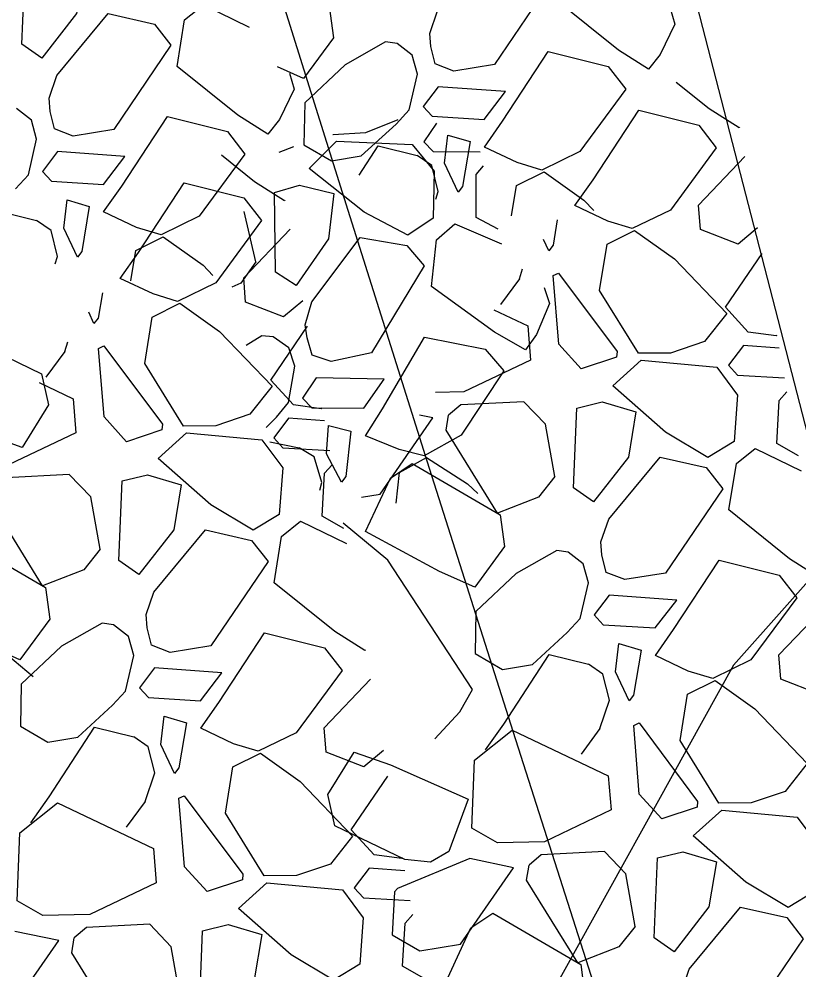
# Model space of a CAD drawing. Extents: x 3040896 to 3051146, y 687568 to 732976.
# Drawn here: x 3044059.78 to 3044077.85, y 721962.31 to 721984.35 of the extents above; entities that cross this region are included whole.
import ezdxf

# ---------------------------------------------------------------- set-up
doc = ezdxf.new("R2010")
doc.units = 0
for name, color, linetype in [('Default', 7, 'Continuous'), ('Exist Horizontal Alignment', 7, 'Continuous'), ('Exist Other Culture Area Outline', 7, 'Continuous'), ('Exist Right of Way Line', 7, 'Continuous'), ('Exist Roads Soil', 7, 'Continuous')]:
    doc.layers.add(name, color=color, linetype=linetype)

msp = doc.modelspace()

# ---------------------------------------------------------------- linework, layer by layer
at = {"layer": 'Default'}
for p, q in [((3044059.846, 721983.767), (3044059.919, 721985.616)), ((3044069.32, 721983.715), (3044069.293, 721984.017)), ((3044060.309, 721983.44), (3044059.846, 721983.767)), ((3044068.272, 721983.819), (3044067.331, 721983.285)), ((3044068.54, 721983.784), (3044068.272, 721983.819)), ((3044068.885, 721983.511), (3044068.54, 721983.784)), ((3044069.42, 721983.308), (3044069.32, 721983.715)), ((3044074.629, 721983.525), (3044074.361, 721983.185)), ((3044069.006, 721983.072), (3044068.885, 721983.511)), ((3044068.816, 721982.242), (3044069.006, 721983.072)), ((3044069.486, 721982.781), (3044069.139, 721982.325)), ((3044071.051, 721982.667), (3044069.486, 721982.781)), ((3044060.501, 721982.21), (3044060.475, 721982.513)), ((3044060.067, 721982.006), (3044059.721, 721982.279)), ((3044060.601, 721981.803), (3044060.501, 721982.21)), ((3044068.516, 721981.916), (3044068.816, 721982.242)), ((3044060.187, 721981.567), (3044060.067, 721982.006)), ((3044065.811, 721982.02), (3044065.542, 721981.68)), ((3044068.553, 721982.012), (3044067.803, 721981.714)), ((3044067.708, 721981.177), (3044068.516, 721981.916)), ((3044076.47, 721981.841), (3044076.458, 721981.826)), ((3044059.997, 721980.737), (3044060.187, 721981.567)), ((3044067.803, 721981.714), (3044067.057, 721981.669)), ((3044069.636, 721981.008), (3044069.715, 721981.662)), ((3044069.715, 721981.662), (3044070.226, 721981.51)), ((3044066.136, 721981.388), (3044065.8, 721981.257)), ((3044066.503, 721980.888), (3044067.13, 721981.516)), ((3044067.13, 721981.516), (3044068.885, 721981.439)), ((3044071.32, 721981.023), (3044070.559, 721981.384)), ((3044060.668, 721981.277), (3044060.321, 721980.82)), ((3044062.232, 721981.162), (3044060.668, 721981.277)), ((3044069.342, 721980.955), (3044069.005, 721981.184)), ((3044072.771, 721981.283), (3044071.887, 721980.851)), ((3044075.516, 721980.04), (3044076.591, 721981.165)), ((3044069.492, 721980.354), (3044069.342, 721980.955)), ((3044069.952, 721980.337), (3044069.636, 721981.008)), ((3044071.887, 721980.851), (3044071.32, 721981.023)), ((3044059.697, 721980.412), (3044059.997, 721980.737)), ((3044065.718, 721978.481), (3044065.698, 721980.331)), ((3044069.434, 721980.178), (3044069.492, 721980.354)), ((3044060.818, 721979.503), (3044060.896, 721980.158)), ((3044060.896, 721980.158), (3044061.408, 721980.005)), ((3044065.938, 721980.155), (3044065.926, 721980.14)), ((3044073.417, 721979.664), (3044072.657, 721980.025)), ((3044062.501, 721979.518), (3044061.74, 721979.879)), ((3044063.952, 721979.778), (3044063.069, 721979.346)), ((3044065.268, 721978.722), (3044064.998, 721979.886)), ((3044074.868, 721979.924), (3044073.985, 721979.492)), ((3044060.524, 721979.451), (3044060.186, 721979.679)), ((3044070.879, 721979.483), (3044070.365, 721979.747)), ((3044073.985, 721979.492), (3044073.417, 721979.664)), ((3044060.673, 721978.849), (3044060.524, 721979.451)), ((3044061.133, 721978.832), (3044060.818, 721979.503)), ((3044063.069, 721979.346), (3044062.501, 721979.518)), ((3044064.983, 721978.354), (3044066.059, 721979.479)), ((3044072.049, 721978.978), (3044071.926, 721979.24)), ((3044060.615, 721978.673), (3044060.673, 721978.849)), ((3044066.197, 721978.178), (3044065.718, 721978.481)), ((3044071.37, 721978.331), (3044071.445, 721978.558)), ((3044062.885, 721977.979), (3044062.124, 721978.339)), ((3044064.336, 721978.238), (3044063.452, 721977.806)), ((3044071.37, 721978.331), (3044070.932, 721977.737)), ((3044072.282, 721976.817), (3044072.152, 721978.403)), ((3044063.452, 721977.806), (3044062.885, 721977.979)), ((3044070.777, 721977.613), (3044071.565, 721977.238)), ((3044061.516, 721977.293), (3044061.394, 721977.554)), ((3044066.451, 721976.959), (3044066.41, 721977.26)), ((3044071.565, 721977.238), (3044071.626, 721976.448)), ((3044065.4, 721977.01), (3044065.039, 721976.781)), ((3044065.669, 721976.989), (3044065.4, 721977.01)), ((3044066.028, 721976.734), (3044065.669, 721976.989)), ((3044066.572, 721976.558), (3044066.451, 721976.959)), ((3044071.764, 721977.039), (3044071.513, 721976.686)), ((3044077.314, 721977.005), (3044076.672, 721977.093)), ((3044077.334, 721977.015), (3044077.314, 721977.005)), ((3044060.837, 721976.646), (3044060.912, 721976.872)), ((3044061.75, 721975.131), (3044061.619, 721976.717)), ((3044066.17, 721976.302), (3044066.028, 721976.734)), ((3044072.804, 721976.24), (3044072.282, 721976.817)), ((3044075.659, 721976.877), (3044074.873, 721976.61)), ((3044060.837, 721976.646), (3044060.4, 721976.051)), ((3044073.622, 721976.513), (3044072.804, 721976.24)), ((3044074.873, 721976.61), (3044074.126, 721976.603)), ((3044066.023, 721975.463), (3044066.17, 721976.302)), ((3044071.626, 721976.448), (3044070.084, 721975.712)), ((3044073.533, 721975.851), (3044074.191, 721976.446)), ((3044074.191, 721976.446), (3044075.94, 721976.281)), ((3044066.665, 721976.036), (3044066.342, 721975.562)), ((3044068.234, 721976.001), (3044066.665, 721976.036)), ((3044060.245, 721975.927), (3044061.033, 721975.552)), ((3044070.084, 721975.712), (3044069.423, 721975.696)), ((3044061.033, 721975.552), (3044061.094, 721974.762)), ((3044065.74, 721975.123), (3044066.023, 721975.463)), ((3044066.782, 721975.319), (3044066.14, 721975.407)), ((3044070.013, 721975.406), (3044069.728, 721975.17)), ((3044071.475, 721975.482), (3044070.013, 721975.406)), ((3044071.475, 721975.482), (3044071.972, 721974.964)), ((3044065.126, 721975.191), (3044064.34, 721974.924)), ((3044066.801, 721975.329), (3044066.782, 721975.319)), ((3044069.368, 721975.106), (3044069.053, 721975.172)), ((3044072.627, 721973.487), (3044072.701, 721975.336)), ((3044062.271, 721974.554), (3044061.75, 721975.131)), ((3044064.34, 721974.924), (3044063.593, 721974.917)), ((3044065.504, 721974.884), (3044065.74, 721975.123)), ((3044066.905, 721974.272), (3044066.95, 721974.93)), ((3044066.95, 721974.93), (3044067.468, 721974.803)), ((3044072.189, 721973.75), (3044071.972, 721974.964)), ((3044061.094, 721974.762), (3044059.551, 721974.026)), ((3044063.089, 721974.827), (3044062.271, 721974.554)), ((3044063, 721974.165), (3044063.658, 721974.76)), ((3044063.658, 721974.76), (3044065.407, 721974.595)), ((3044070.021, 721974.705), (3044069.161, 721974.229)), ((3044068.585, 721974.373), (3044067.807, 721974.694)), ((3044077.832, 721974.227), (3044077.332, 721974.516)), ((3044066.614, 721974.205), (3044066.265, 721974.416)), ((3044067.253, 721973.618), (3044066.905, 721974.272)), ((3044069.161, 721974.229), (3044068.585, 721974.373)), ((3044066.793, 721973.612), (3044066.614, 721974.205)), ((3044060.942, 721973.797), (3044059.48, 721973.72)), ((3044060.942, 721973.797), (3044061.44, 721973.278)), ((3044062.094, 721971.801), (3044062.168, 721973.65)), ((3044066.744, 721973.433), (3044066.793, 721973.612)), ((3044073.09, 721973.16), (3044072.627, 721973.487)), ((3044061.657, 721972.064), (3044061.44, 721973.278)), ((3044067.3, 721972.541), (3044066.8, 721972.83)), ((3044073.282, 721971.93), (3044073.256, 721972.233)), ((3044072.235, 721972.034), (3044071.294, 721971.5)), ((3044072.503, 721971.999), (3044072.235, 721972.034)), ((3044072.848, 721971.726), (3044072.503, 721971.999)), ((3044073.383, 721971.523), (3044073.282, 721971.93)), ((3044062.557, 721971.474), (3044062.094, 721971.801)), ((3044072.968, 721971.287), (3044072.848, 721971.726)), ((3044072.778, 721970.457), (3044072.968, 721971.287)), ((3044073.449, 721970.997), (3044073.102, 721970.54)), ((3044075.014, 721970.882), (3044073.449, 721970.997)), ((3044077.381, 721969.614), (3044078.456, 721970.739)), ((3044062.749, 721970.244), (3044062.723, 721970.547)), ((3044061.702, 721970.348), (3044060.761, 721969.815)), ((3044061.97, 721970.313), (3044061.702, 721970.348)), ((3044062.315, 721970.041), (3044061.97, 721970.313)), ((3044072.479, 721970.132), (3044072.778, 721970.457)), ((3044062.85, 721969.838), (3044062.749, 721970.244)), ((3044071.671, 721969.392), (3044072.479, 721970.132)), ((3044062.436, 721969.602), (3044062.315, 721970.041)), ((3044073.599, 721969.223), (3044073.677, 721969.878)), ((3044073.677, 721969.878), (3044074.189, 721969.725)), ((3044067.803, 721969.73), (3044067.791, 721969.715)), ((3044062.246, 721968.771), (3044062.436, 721969.602)), ((3044075.282, 721969.239), (3044074.522, 721969.599)), ((3044076.733, 721969.498), (3044075.85, 721969.066)), ((3044062.916, 721969.311), (3044062.569, 721968.855)), ((3044064.481, 721969.197), (3044062.916, 721969.311)), ((3044073.305, 721969.171), (3044072.968, 721969.399)), ((3044073.914, 721968.553), (3044073.599, 721969.223)), ((3044075.85, 721969.066), (3044075.282, 721969.239)), ((3044066.848, 721967.928), (3044067.924, 721969.053)), ((3044073.455, 721968.569), (3044073.305, 721969.171)), ((3044061.946, 721968.446), (3044062.246, 721968.771)), ((3044073.235, 721967.906), (3044073.455, 721968.569)), ((3044061.138, 721967.706), (3044061.946, 721968.446)), ((3044063.066, 721967.537), (3044063.144, 721968.192)), ((3044063.144, 721968.192), (3044063.656, 721968.039)), ((3044064.75, 721967.553), (3044063.989, 721967.913)), ((3044073.235, 721967.906), (3044072.797, 721967.311)), ((3044074.147, 721966.391), (3044074.017, 721967.977)), ((3044062.772, 721967.485), (3044062.435, 721967.714)), ((3044066.201, 721967.812), (3044065.317, 721967.381)), ((3044062.922, 721966.884), (3044062.772, 721967.485)), ((3044063.382, 721966.867), (3044063.066, 721967.537)), ((3044065.317, 721967.381), (3044064.75, 721967.553)), ((3044062.702, 721966.22), (3044062.922, 721966.884)), ((3044073.43, 721966.812), (3044073.492, 721966.022)), ((3044074.669, 721965.814), (3044074.147, 721966.391)), ((3044077.524, 721966.452), (3044076.738, 721966.184)), ((3044062.702, 721966.22), (3044062.265, 721965.625)), ((3044063.615, 721964.705), (3044063.484, 721966.291)), ((3044076.738, 721966.184), (3044075.991, 721966.177)), ((3044073.492, 721966.022), (3044071.949, 721965.286)), ((3044075.487, 721966.087), (3044074.669, 721965.814)), ((3044075.398, 721965.425), (3044076.056, 721966.02)), ((3044076.056, 721966.02), (3044077.805, 721965.855)), ((3044071.949, 721965.286), (3044070.864, 721965.26)), ((3044062.898, 721965.126), (3044062.959, 721964.336)), ((3044069.734, 721965.058), (3044069.312, 721964.814)), ((3044073.34, 721965.057), (3044071.878, 721964.98)), ((3044073.34, 721965.057), (3044073.837, 721964.538)), ((3044068.647, 721964.893), (3044068.005, 721964.981)), ((3044070.219, 721964.893), (3044068.546, 721964.199)), ((3044068.666, 721964.903), (3044068.647, 721964.893)), ((3044069.312, 721964.814), (3044068.713, 721964.875)), ((3044071.233, 721964.68), (3044070.219, 721964.893)), ((3044071.878, 721964.98), (3044071.593, 721964.744)), ((3044074.492, 721963.061), (3044074.566, 721964.91)), ((3044064.136, 721964.128), (3044063.615, 721964.705)), ((3044066.991, 721964.766), (3044066.205, 721964.499)), ((3044064.954, 721964.401), (3044064.136, 721964.128)), ((3044066.205, 721964.499), (3044065.458, 721964.491)), ((3044074.054, 721963.324), (3044073.837, 721964.538)), ((3044062.959, 721964.336), (3044061.416, 721963.6)), ((3044064.865, 721963.739), (3044065.523, 721964.335)), ((3044065.523, 721964.335), (3044067.272, 721964.17)), ((3044061.416, 721963.6), (3044060.331, 721963.574)), ((3044061.345, 721963.294), (3044061.06, 721963.058)), ((3044062.807, 721963.371), (3044061.345, 721963.294)), ((3044062.807, 721963.371), (3044063.305, 721962.852)), ((3044060.7, 721962.994), (3044059.686, 721963.207)), ((3044063.959, 721961.375), (3044064.033, 721963.224)), ((3044074.955, 721962.734), (3044074.492, 721963.061)), ((3044063.522, 721961.638), (3044063.305, 721962.852)), ((3044069.165, 721962.115), (3044068.665, 721962.404))]:
    msp.add_line(p, q, dxfattribs=at)
for points in [[(3044074.361, 721983.185), (3044073.667, 721983.625), (3044072.26, 721984.758), (3044072.433, 721985.833), (3044072.872, 721986.18), (3044073.932, 721985.665)], [(3044069.293, 721984.017), (3044069.475, 721984.543), (3044070.666, 721985.98), (3044071.738, 721985.739), (3044072.117, 721985.248), (3044070.792, 721983.296), (3044069.848, 721983.143), (3044069.42, 721983.308)], [(3044061.289, 721985.523), (3044061.114, 721984.479), (3044060.309, 721983.44)], [(3044065.336, 721985.598), (3044066.965, 721984.648), (3044067.061, 721983.914), (3044066.371, 721982.973)], [(3044065.542, 721981.68), (3044064.848, 721982.12), (3044063.441, 721983.253), (3044063.614, 721984.328), (3044064.054, 721984.675), (3044065.113, 721984.16)], [(3044060.475, 721982.513), (3044060.656, 721983.038), (3044061.848, 721984.475), (3044062.919, 721984.234), (3044063.298, 721983.743), (3044061.974, 721981.792), (3044061.03, 721981.638), (3044060.601, 721981.803)], [(3044074.865, 721984.604), (3044074.969, 721984.231), (3044074.629, 721983.525)], [(3044070.559, 721981.384), (3044070.98, 721981.985), (3044072.036, 721983.597), (3044073.425, 721983.25), (3044073.832, 721982.724), (3044072.771, 721981.283)], [(3044066.371, 721982.973), (3044065.766, 721983.243)], [(3044066.046, 721983.099), (3044066.15, 721982.726), (3044065.811, 721982.02)], [(3044067.331, 721983.285), (3044066.397, 721982.405), (3044066.38, 721981.435)], [(3044076.458, 721981.826), (3044075.764, 721982.266), (3044075.002, 721982.88)], [(3044069.139, 721982.325), (3044069.351, 721982.095), (3044070.552, 721982.022), (3044071.051, 721982.667)], [(3044072.657, 721980.025), (3044073.077, 721980.626), (3044074.133, 721982.238), (3044075.523, 721981.891), (3044075.929, 721981.365), (3044074.868, 721979.924)], [(3044061.74, 721979.879), (3044062.161, 721980.48), (3044063.217, 721982.092), (3044064.606, 721981.745), (3044065.013, 721981.219), (3044063.952, 721979.778)], [(3044069.449, 721981.934), (3044069.154, 721981.502), (3044069.376, 721981.282), (3044070.465, 721981.272)], [(3044067.057, 721981.669), (3044067.052, 721981.676)], [(3044066.38, 721981.435), (3044067.02, 721981.065), (3044067.708, 721981.177)], [(3044068.885, 721981.439), (3044069.397, 721980.821), (3044069.373, 721979.737), (3044068.784, 721979.34), (3044067.776, 721979.876), (3044066.503, 721980.888)], [(3044067.657, 721980.735), (3044068.1, 721981.41), (3044069.005, 721981.184)], [(3044070.226, 721981.51), (3044070.051, 721980.466), (3044069.952, 721980.337)], [(3044060.321, 721980.82), (3044060.532, 721980.59), (3044061.733, 721980.517), (3044062.232, 721981.162)], [(3044065.926, 721980.14), (3044065.232, 721980.58), (3044064.469, 721981.194)], [(3044070.365, 721979.747), (3044070.371, 721980.744), (3044070.54, 721980.949)], [(3044071.189, 721979.786), (3044071.302, 721980.489), (3044071.94, 721980.809)], [(3044071.94, 721980.809), (3044072.863, 721980.15), (3044073.091, 721979.912)], [(3044062.124, 721978.339), (3044062.545, 721978.94), (3044063.601, 721980.552), (3044064.99, 721980.205), (3044065.397, 721979.679), (3044064.336, 721978.238)], [(3044065.698, 721980.331), (3044066.278, 721980.502), (3044067.07, 721980.309)], [(3044067.07, 721980.309), (3044066.948, 721979.257), (3044066.197, 721978.178)], [(3044061.408, 721980.005), (3044061.232, 721978.961), (3044061.133, 721978.832)], [(3044076.888, 721979.508), (3044076.437, 721979.135), (3044075.562, 721979.476), (3044075.516, 721980.04)], [(3044058.839, 721979.23), (3044059.281, 721979.905), (3044060.186, 721979.679)], [(3044071.513, 721976.686), (3044070.797, 721977.09), (3044069.335, 721978.15), (3044069.453, 721979.232), (3044069.875, 721979.602), (3044070.959, 721979.141)], [(3044072.247, 721979.694), (3044072.149, 721979.107), (3044072.049, 721978.978)], [(3044074.126, 721976.603), (3044073.227, 721978.055), (3044073.4, 721979.13), (3044074.037, 721979.45)], [(3044074.037, 721979.45), (3044074.96, 721978.791), (3044076.173, 721977.527), (3044075.659, 721976.877)], [(3044062.37, 721978.281), (3044062.484, 721978.984), (3044063.121, 721979.304)], [(3044063.121, 721979.304), (3044064.044, 721978.645), (3044064.272, 721978.407)], [(3044066.41, 721977.26), (3044066.564, 721977.794), (3044067.682, 721979.29), (3044068.764, 721979.104), (3044069.167, 721978.633), (3044067.943, 721976.616), (3044067.008, 721976.415), (3044066.572, 721976.558)], [(3044076.672, 721977.093), (3044076.142, 721977.67), (3044076.994, 721978.915)], [(3044065.268, 721978.722), (3044064.915, 721978.225), (3044064.708, 721978.133)], [(3044072.152, 721978.403), (3044072.276, 721978.462), (3044073.632, 721976.643), (3044073.622, 721976.513)], [(3044066.355, 721977.822), (3044065.905, 721977.449), (3044065.029, 721977.79), (3044064.983, 721978.354)], [(3044061.714, 721978.008), (3044061.616, 721977.421), (3044061.516, 721977.293)], [(3044071.944, 721978.129), (3044072.067, 721977.761), (3044071.764, 721977.039)], [(3044063.593, 721974.917), (3044062.694, 721976.37), (3044062.867, 721977.444), (3044063.505, 721977.764)], [(3044063.505, 721977.764), (3044064.427, 721977.105), (3044065.64, 721975.841), (3044065.126, 721975.191)], [(3044066.14, 721975.407), (3044065.609, 721975.984), (3044066.461, 721977.23)], [(3044058.683, 721976.909), (3044060.302, 721976.131), (3044060.462, 721975.408), (3044059.856, 721974.421), (3044059.014, 721974.72), (3044057.216, 721975.511), (3044057.662, 721976.726)], [(3044067.807, 721974.694), (3044068.197, 721975.316), (3044069.17, 721976.979), (3044070.575, 721976.703), (3044071.008, 721976.199), (3044070.021, 721974.705)], [(3044061.619, 721976.717), (3044061.743, 721976.776), (3044063.099, 721974.958), (3044063.089, 721974.827)], [(3044077.385, 721976.726), (3044076.558, 721976.786), (3044076.211, 721976.33), (3044076.423, 721976.099), (3044077.509, 721976.034)], [(3044075.94, 721976.281), (3044076.42, 721975.637), (3044076.341, 721974.556), (3044075.733, 721974.19), (3044074.753, 721974.776), (3044073.533, 721975.851)], [(3044066.342, 721975.562), (3044066.565, 721975.343), (3044067.768, 721975.332), (3044068.234, 721976.001)], [(3044077.332, 721974.516), (3044077.389, 721975.512), (3044077.568, 721975.708)], [(3044072.701, 721975.336), (3044073.289, 721975.477), (3044074.07, 721975.244)], [(3044072.189, 721973.75), (3044071.812, 721973.272), (3044070.859, 721972.901), (3044069.672, 721974.819), (3044069.728, 721975.17)], [(3044074.07, 721975.244), (3044073.895, 721974.2), (3044073.09, 721973.16)], [(3044066.853, 721975.04), (3044066.025, 721975.1), (3044065.678, 721974.644), (3044065.89, 721974.414), (3044066.976, 721974.348)], [(3044067.709, 721973.268), (3044068.141, 721973.339), (3044069.368, 721975.106)], [(3044067.468, 721974.803), (3044067.346, 721973.751), (3044067.253, 721973.618)], [(3044065.407, 721974.595), (3044065.887, 721973.951), (3044065.809, 721972.87), (3044065.2, 721972.504), (3044064.22, 721973.09), (3044063, 721974.165)], [(3044065.586, 721974.55), (3044066.265, 721974.416)], [(3044078.323, 721971.4), (3044077.629, 721971.84), (3044076.222, 721972.974), (3044076.395, 721974.048), (3044076.835, 721974.395), (3044077.894, 721973.881)], [(3044057.983, 721974.118), (3044057.404, 721973.492), (3044057.114, 721972.973), (3044059.076, 721969.976), (3044060.11, 721969.115)], [(3044070.334, 721971.188), (3044069.523, 721971.55), (3044067.805, 721972.475), (3044068.382, 721973.713), (3044068.888, 721974.052), (3044070.928, 721972.864), (3044071.023, 721972.129), (3044070.334, 721971.188)], [(3044068.517, 721973.13), (3044068.595, 721973.838), (3044069.215, 721974.19)], [(3044069.215, 721974.19), (3044070.17, 721973.578), (3044070.41, 721973.352)], [(3044073.256, 721972.233), (3044073.438, 721972.758), (3044074.629, 721974.195), (3044075.7, 721973.955), (3044076.08, 721973.464), (3044074.755, 721971.512), (3044073.811, 721971.358), (3044073.383, 721971.523)], [(3044066.8, 721972.83), (3044066.856, 721973.826), (3044067.035, 721974.022)], [(3044062.168, 721973.65), (3044062.756, 721973.791), (3044063.537, 721973.558)], [(3044061.657, 721972.064), (3044061.279, 721971.586), (3044060.327, 721971.215), (3044059.139, 721973.134), (3044059.195, 721973.484)], [(3044063.537, 721973.558), (3044063.362, 721972.514), (3044062.557, 721971.474)], [(3044062.723, 721970.547), (3044062.905, 721971.072), (3044064.096, 721972.509), (3044065.167, 721972.269), (3044065.547, 721971.778), (3044064.222, 721969.826), (3044063.278, 721969.673), (3044062.85, 721969.838)], [(3044067.791, 721969.715), (3044067.097, 721970.154), (3044065.689, 721971.288), (3044065.863, 721972.362), (3044066.302, 721972.71), (3044067.362, 721972.195)], [(3044069.412, 721967.666), (3044069.992, 721968.292), (3044070.282, 721968.812), (3044068.32, 721971.809), (3044067.285, 721972.669)], [(3044059.801, 721969.502), (3044058.99, 721969.864), (3044057.272, 721970.789), (3044057.85, 721972.028), (3044058.355, 721972.366), (3044060.395, 721971.178), (3044060.491, 721970.443), (3044059.801, 721969.502)], [(3044074.522, 721969.599), (3044074.942, 721970.2), (3044075.998, 721971.812), (3044077.388, 721971.466), (3044077.794, 721970.939), (3044076.733, 721969.498)], [(3044071.294, 721971.5), (3044070.36, 721970.62), (3044070.342, 721969.65)], [(3044073.102, 721970.54), (3044073.314, 721970.31), (3044074.515, 721970.238), (3044075.014, 721970.882)], [(3044063.989, 721967.913), (3044064.41, 721968.514), (3044065.466, 721970.126), (3044066.855, 721969.78), (3044067.262, 721969.254), (3044066.201, 721967.812)], [(3044060.761, 721969.815), (3044059.827, 721968.934), (3044059.81, 721967.964)], [(3044070.342, 721969.65), (3044070.982, 721969.28), (3044071.671, 721969.392)], [(3044074.189, 721969.725), (3044074.014, 721968.681), (3044073.914, 721968.553)], [(3044070.586, 721967.412), (3044071.006, 721968.013), (3044072.062, 721969.625), (3044072.968, 721969.399)], [(3044078.753, 721969.082), (3044078.302, 721968.709), (3044077.427, 721969.05), (3044077.381, 721969.614)], [(3044062.569, 721968.855), (3044062.781, 721968.624), (3044063.982, 721968.552), (3044064.481, 721969.197)], [(3044075.991, 721966.177), (3044075.092, 721967.63), (3044075.265, 721968.704), (3044075.903, 721969.024)], [(3044075.903, 721969.024), (3044076.825, 721968.365), (3044078.038, 721967.101), (3044077.524, 721966.452)], [(3044059.81, 721967.964), (3044060.449, 721967.595), (3044061.138, 721967.706)], [(3044060.053, 721965.726), (3044060.474, 721966.327), (3044061.53, 721967.939), (3044062.435, 721967.714)], [(3044063.656, 721968.039), (3044063.481, 721966.995), (3044063.382, 721966.867)], [(3044068.22, 721967.396), (3044067.77, 721967.023), (3044066.894, 721967.364), (3044066.848, 721967.928)], [(3044070.864, 721965.26), (3044070.266, 721965.601), (3044070.329, 721967.179), (3044071.206, 721967.871), (3044073.43, 721966.812)], [(3044074.017, 721967.977), (3044074.141, 721968.037), (3044075.497, 721966.218), (3044075.487, 721966.087)], [(3044065.458, 721964.491), (3044064.559, 721965.944), (3044064.732, 721967.018), (3044065.37, 721967.339)], [(3044065.37, 721967.339), (3044066.293, 721966.679), (3044067.505, 721965.416), (3044066.991, 721964.766)], [(3044068.713, 721964.875), (3044067.094, 721965.653), (3044066.934, 721966.376), (3044067.54, 721967.363), (3044068.382, 721967.064), (3044070.18, 721966.273), (3044069.734, 721965.058)], [(3044068.005, 721964.981), (3044067.474, 721965.558), (3044068.326, 721966.804)], [(3044063.484, 721966.291), (3044063.608, 721966.351), (3044064.964, 721964.532), (3044064.954, 721964.401)], [(3044060.331, 721963.574), (3044059.733, 721963.915), (3044059.796, 721965.493), (3044060.674, 721966.185), (3044062.898, 721965.126)], [(3044077.805, 721965.855), (3044078.285, 721965.211), (3044078.206, 721964.13), (3044077.598, 721963.764), (3044076.618, 721964.35), (3044075.398, 721965.425)], [(3044074.566, 721964.91), (3044075.154, 721965.051), (3044075.935, 721964.818)], [(3044075.935, 721964.818), (3044075.76, 721963.774), (3044074.955, 721962.734)], [(3044068.718, 721964.614), (3044067.89, 721964.674), (3044067.543, 721964.218), (3044067.755, 721963.988), (3044068.841, 721963.922)], [(3044068.546, 721964.199), (3044068.479, 721964.125), (3044068.422, 721963.129), (3044069.062, 721962.76), (3044070.006, 721962.913), (3044071.233, 721964.68)], [(3044074.054, 721963.324), (3044073.677, 721962.846), (3044072.724, 721962.475), (3044071.537, 721964.394), (3044071.593, 721964.744)], [(3044067.272, 721964.17), (3044067.752, 721963.525), (3044067.674, 721962.445), (3044067.065, 721962.078), (3044066.085, 721962.665), (3044064.865, 721963.739)], [(3044075.121, 721961.807), (3044075.303, 721962.332), (3044076.494, 721963.769), (3044077.565, 721963.529), (3044077.945, 721963.038), (3044076.62, 721961.086), (3044075.676, 721960.933), (3044075.248, 721961.098)], [(3044068.665, 721962.404), (3044068.721, 721963.4), (3044068.9, 721963.596)], [(3044072.199, 721960.762), (3044071.388, 721961.124), (3044069.67, 721962.049), (3044070.247, 721963.288), (3044070.753, 721963.626), (3044072.793, 721962.438), (3044072.888, 721961.703), (3044072.199, 721960.762)], [(3044064.033, 721963.224), (3044064.621, 721963.365), (3044065.402, 721963.132)], [(3044063.522, 721961.638), (3044063.144, 721961.161), (3044062.192, 721960.789), (3044061.004, 721962.708), (3044061.06, 721963.058)], [(3044065.402, 721963.132), (3044065.227, 721962.088), (3044064.422, 721961.048)], [(3044058.013, 721962.513), (3044057.946, 721962.439), (3044057.889, 721961.443), (3044058.529, 721961.074), (3044059.473, 721961.227), (3044060.7, 721962.994)]]:
    msp.add_lwpolyline(points, dxfattribs=at)
at = {"layer": 'Exist Horizontal Alignment'}
for centre, radius, start, end in [((3047143.478, 722946.481), 3274.364, 179.827486, 209.692497), ((3045383.017, 722302.494), 1400.136, 189.234207, 200.154015)]:
    msp.add_arc(centre, radius, start, end, dxfattribs=at)
at = {"layer": 'Exist Other Culture Area Outline'}
msp.add_lwpolyline([(3044014.963, 722146.607), (3044038.617, 722148.893), (3044056.357, 722058.813), (3044086.668, 721941.272)], dxfattribs=at)
at = {"layer": 'Exist Right of Way Line'}
for radius in [3324.364, 3224.364]:
    msp.add_arc((3047143.478, 722946.481), radius, 179.827486, 209.692497, dxfattribs=at)
at = {"layer": 'Exist Roads Soil'}
msp.add_lwpolyline([(3044107.584, 722005.446), (3044098.568, 721994.066), (3044088.517, 721983.078), (3044076.329, 721969.376), (3044071.677, 721960.976), (3044065.546, 721948.066), (3044062.291, 721938.485), (3044060.621, 721929.051), (3044060.743, 721923.412)], dxfattribs=at)

doc.saveas('drawing.dxf')
